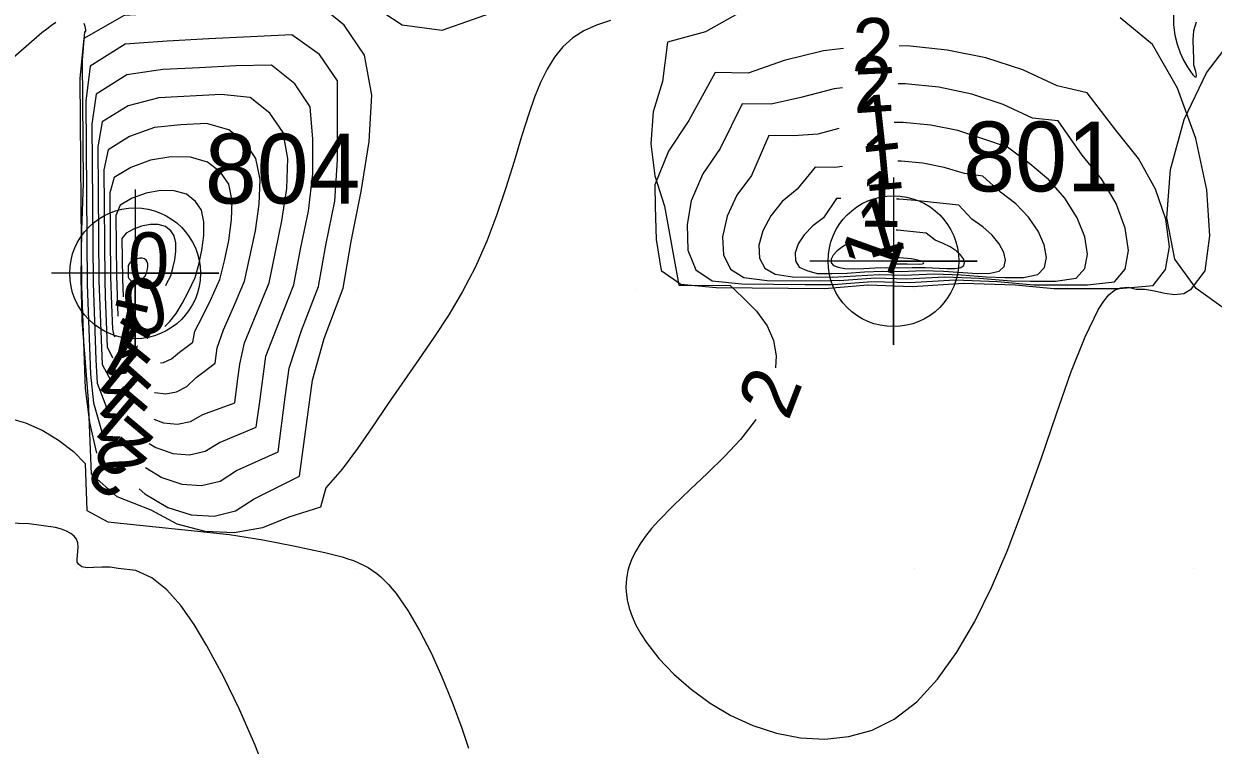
# Model space of a CAD drawing. Extents: x 2602990 to 2605851, y 618069 to 619180.
# Drawn here: x 2603958.07 to 2604000.7, y 618403.66 to 618429.51 of the extents above; entities that cross this region are included whole.
import ezdxf

# ---------------------------------------------------------------- set-up
doc = ezdxf.new("R2010")
doc.units = 0
for name, color, linetype in [('DTM Contours Major', 7, 'Continuous'), ('DTM Contours Major Text', 7, 'Continuous'), ('DTM Contours Minor', 7, 'Continuous'), ('DTM Contours Minor Text', 7, 'Continuous'), ('Exist DTM Crownline', 7, 'Continuous'), ('Exist DTM QL2 LIDAR Elevation Point', 7, 'Continuous'), ('Exist DTM Regular Point CELL', 7, 'Continuous'), ('Exist DTM Regular Point Cogo Number', 7, 'Continuous'), ('Exist Roads EOP', 7, 'Continuous')]:
    doc.layers.add(name, color=color, linetype=linetype)

# ---------------------------------------------------------------- blocks, each defined once
blk = doc.blocks.new('EXIST DTM REGULAR POINT')
at = {"layer": 'Exist DTM Regular Point CELL'}
blk.add_lwpolyline([(0, 0.06), (0, -0.06), (0, 0), (0.06, 0), (-0.06, 0)], dxfattribs=at)
blk.add_circle((0, 0), 0.04688, dxfattribs=at)

msp = doc.modelspace()

# ---------------------------------------------------------------- linework, layer by layer
at = {"layer": 'DTM Contours Major'}
for points in [[(2603959.214, 618429.556), (2603959.059, 618429.447), (2603958.892, 618429.321), (2603958.714, 618429.179), (2603957.683, 618428.285), (2603956.445, 618427.173), (2603955.076, 618425.994), (2603953.65, 618424.901), (2603952.241, 618424.043), (2603950.922, 618423.574), (2603950.062, 618423.547), (2603949.285, 618423.763), (2603948.587, 618424.184), (2603947.965, 618424.77), (2603947.416, 618425.482), (2603946.936, 618426.282), (2603946.618, 618426.921), (2603946.34, 618427.583), (2603946.102, 618428.265), (2603945.907, 618428.963), (2603945.757, 618429.675)], [(2603979.092, 618429.626), (2603978.59, 618429.462), (2603978.139, 618429.257), (2603977.741, 618429.002), (2603977.388, 618428.683), (2603977.083, 618428.308), (2603976.82, 618427.88), (2603976.587, 618427.403), (2603976.376, 618426.882), (2603976.179, 618426.319), (2603975.91, 618425.473), (2603975.636, 618424.573), (2603975.346, 618423.635), (2603975.025, 618422.678), (2603974.662, 618421.72), (2603974.244, 618420.778), (2603973.793, 618419.92), (2603973.296, 618419.085), (2603972.766, 618418.27), (2603972.215, 618417.466), (2603971.105, 618415.873), (2603970.565, 618415.072), (2603970.027, 618414.29), (2603969.474, 618413.551), (2603968.891, 618412.879), (2603968.7, 618412.192), (2603967.563, 618411.831), (2603966.617, 618411.448), (2603965.601, 618411.276), (2603964.565, 618411.32), (2603963.56, 618411.587), (2603962.636, 618412.081), (2603961.411, 618412.559), (2603960.488, 618413.38), (2603960.388, 618416.031), (2603960.16, 618418.881), (2603960.12, 618420.401), (2603960.141, 618422.121), (2603960.204, 618423.813), (2603960.186, 618426.755), (2603960.176, 618428.209), (2603960.256, 618429.233), (2603960.289, 618429.238), (2603960.29, 618429.289), (2603960.262, 618429.408), (2603960.229, 618429.513)], [(2603983.665, 618429.873), (2603982.496, 618429.22), (2603981.143, 618428.856), (2603980.963, 618427.441), (2603980.623, 618426.356), (2603980.538, 618425.211), (2603980.684, 618424.064), (2603981.035, 618422.973), (2603981.538, 618420.143), (2603983.378, 618420.127), (2603983.838, 618419.706), (2603984.333, 618419.208), (2603984.715, 618418.688), (2603984.94, 618418.164), (2603985.034, 618417.608), (2603985.013, 618417.183)], [(2603999.919, 618420.008), (2604000.402, 618420.657), (2604000.578, 618421.913), (2604000.463, 618423.563), (2604000.072, 618425.397), (2603999.421, 618427.202), (2603998.524, 618428.767), (2603997.361, 618429.724)], [(2604000.083, 618420.023), (2603999.319, 618421.079), (2603999.031, 618422.56), (2603999.162, 618424.286), (2603999.657, 618426.076), (2604000.458, 618427.749), (2604001.512, 618429.124), (2604002.881, 618429.468), (2604005.88, 618429.212), (2604008.899, 618428.958), (2604010.417, 618428.859), (2604015.165, 618429.498), (2604016.525, 618429.186), (2604017.745, 618428.884), (2604017.863, 618428.804)], [(2604019.132, 618427.343), (2604019.155, 618427.298), (2604019.501, 618426.445), (2604019.523, 618425.514), (2604019.389, 618424.622), (2604019.006, 618423.834), (2604018.351, 618423.122), (2604016.917, 618420.894), (2604011.71, 618420.495), (2604010.044, 618420.088), (2604008.244, 618419.813), (2604006.312, 618419.443), (2604004.388, 618419.129), (2604002.614, 618419.021), (2604001.132, 618419.269), (2604000.083, 618420.023)], [(2603984.301, 618415.338), (2603984.244, 618415.243), (2603983.754, 618414.616), (2603983.186, 618414.004), (2603982.574, 618413.407), (2603981.952, 618412.824), (2603981.354, 618412.257), (2603980.813, 618411.705), (2603980.569, 618411.428), (2603980.351, 618411.154), (2603980.16, 618410.883), (2603979.997, 618410.613), (2603979.863, 618410.343), (2603979.761, 618410.073), (2603979.719, 618409.925), (2603979.686, 618409.776), (2603979.664, 618409.626), (2603979.651, 618409.476), (2603979.647, 618409.324), (2603979.653, 618409.171), (2603979.691, 618408.877), (2603979.763, 618408.579), (2603979.868, 618408.276), (2603980.006, 618407.969), (2603980.176, 618407.658), (2603980.379, 618407.344), (2603980.825, 618406.771), (2603981.363, 618406.206), (2603981.981, 618405.666), (2603982.668, 618405.169), (2603983.412, 618404.731), (2603984.2, 618404.369), (2603985.045, 618404.093), (2603985.909, 618403.928), (2603986.778, 618403.885), (2603987.636, 618403.975), (2603988.468, 618404.209), (2603989.259, 618404.601), (2603990.071, 618405.223), (2603990.82, 618406.027), (2603991.513, 618406.992), (2603992.156, 618408.093), (2603992.753, 618409.309), (2603993.313, 618410.617), (2603993.938, 618412.261), (2603994.524, 618413.927), (2603995.075, 618415.538), (2603995.599, 618417.018), (2603996.101, 618418.292), (2603996.587, 618419.282), (2603996.77, 618419.568), (2603996.96, 618419.797), (2603997.164, 618419.96), (2603997.389, 618420.052), (2603997.643, 618420.068), (2603997.933, 618420), (2603998.245, 618420.004), (2603998.593, 618419.94), (2603998.957, 618419.858), (2603999.313, 618419.809), (2603999.641, 618419.842), (2603999.919, 618420.008)]]:
    msp.add_lwpolyline(points, dxfattribs=at)
at = {"layer": 'DTM Contours Minor'}
for points in [[(2603987.341, 618440.442), (2603987.839, 618439.603), (2603988.168, 618439.036), (2603988.475, 618438.456), (2603988.749, 618437.855), (2603989.071, 618436.911), (2603989.265, 618435.946), (2603989.309, 618435.002), (2603989.178, 618434.122), (2603988.849, 618433.349), (2603988.298, 618432.725), (2603987.405, 618430.505), (2603981.727, 618430.49), (2603980.128, 618430.303), (2603978.416, 618430.09), (2603975.219, 618430.034), (2603973.055, 618429.264), (2603971.628, 618429.457), (2603970.589, 618430.134)], [(2603969.55, 618429.465), (2603968.47, 618430.329), (2603966.961, 618430.767), (2603965.201, 618430.816), (2603963.353, 618429.902), (2603961.663, 618429.811), (2603960.222, 618428.982), (2603960.076, 618427.556), (2603960.13, 618420.109), (2603960.267, 618416.444), (2603960.415, 618415.223), (2603960.671, 618414.125)], [(2603999.268, 618429.961), (2603999.275, 618429.466), (2603999.326, 618429.106), (2603999.41, 618428.773), (2603999.517, 618428.472), (2603999.637, 618428.207), (2603999.761, 618427.982), (2603999.879, 618427.8), (2603999.97, 618427.683), (2604000.042, 618427.612), (2604000.087, 618427.601), (2604000.1, 618427.659), (2604000.074, 618427.798), (2604000, 618428.029), (2604000.006, 618428.263), (2603999.987, 618428.57), (2603999.975, 618428.916), (2603999.999, 618429.265), (2604000.092, 618429.583)], [(2603968.662, 618428.412), (2603967.675, 618429.116), (2603966.19, 618429.037), (2603964.701, 618428.967), (2603963.203, 618428.881), (2603961.703, 618428.784), (2603960.439, 618427.986), (2603960.291, 618426.735), (2603960.339, 618420.17), (2603960.459, 618416.954), (2603960.561, 618415.929), (2603960.852, 618414.929), (2603960.9, 618414.891)], [(2603962.207, 618412.846), (2603962.402, 618412.669), (2603963.223, 618412.182), (2603964.064, 618411.912), (2603964.886, 618411.868), (2603965.651, 618412.058), (2603966.324, 618412.49), (2603967.948, 618413.303), (2603968.41, 618416.746), (2603968.837, 618418.238), (2603969.513, 618420.035), (2603969.798, 618421.715), (2603970.155, 618423.504), (2603970.447, 618425.289), (2603970.535, 618426.954), (2603970.282, 618428.385), (2603969.55, 618429.465)], [(2603989.921, 618420.103), (2603991.751, 618420.211), (2603993.603, 618420.155), (2603994.982, 618420.023), (2603997.341, 618420.031), (2603998.54, 618420.136), (2603998.986, 618420.701), (2603999.133, 618421.518), (2603999.003, 618422.508), (2603998.622, 618423.587), (2603998.014, 618424.677), (2603997.202, 618425.694), (2603996.176, 618427.038), (2603995.109, 618427.28), (2603993.872, 618427.854), (2603992.545, 618428.283), (2603991.155, 618428.569), (2603989.731, 618428.713), (2603989.44, 618428.712)], [(2603962.431, 618413.609), (2603963.014, 618413.253), (2603963.734, 618413.013), (2603964.439, 618412.969), (2603965.101, 618413.129), (2603965.691, 618413.501), (2603967.179, 618414.178), (2603967.433, 618416.136), (2603967.573, 618417.17), (2603968.018, 618418.519), (2603968.63, 618420.098), (2603968.895, 618421.575), (2603969.212, 618423.152), (2603969.312, 618424.638), (2603969.315, 618426.058), (2603969.307, 618427.459), (2603968.662, 618428.412)], [(2603987.445, 618428.622), (2603986.727, 618428.54), (2603985.313, 618428.196), (2603984.029, 618427.74), (2603982.848, 618427.76), (2603981.9, 618426.039), (2603981.168, 618424.94), (2603980.686, 618423.744), (2603980.7, 618422.961), (2603980.73, 618421.778), (2603980.915, 618420.668), (2603981.612, 618420.175), (2603982.881, 618420.064), (2603986.759, 618420.031), (2603988.32, 618420.152), (2603989.921, 618420.103)], [(2603967.775, 618427.358), (2603966.94, 618428.021), (2603965.667, 618428.005), (2603964.363, 618427.934), (2603963.054, 618427.87), (2603961.754, 618427.678), (2603960.656, 618426.99), (2603960.506, 618425.915), (2603960.549, 618420.232), (2603960.65, 618417.464), (2603960.696, 618416.636), (2603961.033, 618415.768), (2603961.042, 618415.76)], [(2603966.887, 618426.305), (2603966.176, 618426.866), (2603965.143, 618426.971), (2603962.905, 618426.852), (2603961.805, 618426.573), (2603960.873, 618425.994), (2603960.723, 618425.095), (2603960.757, 618420.296), (2603960.869, 618417.301), (2603961.2, 618416.704), (2603961.245, 618416.645)], [(2603962.564, 618414.472), (2603962.798, 618414.325), (2603963.405, 618414.112), (2603964.001, 618414.068), (2603964.565, 618414.199), (2603965.076, 618414.511), (2603966.396, 618415.054), (2603966.51, 618415.881), (2603966.738, 618417.597), (2603967.202, 618418.799), (2603967.747, 618420.161), (2603967.989, 618421.435), (2603968.267, 618422.8), (2603968.425, 618424.133), (2603968.428, 618425.372), (2603968.333, 618426.534), (2603967.775, 618427.358)], [(2603987.409, 618427.219), (2603987.115, 618427.181), (2603985.92, 618426.873), (2603984.851, 618426.626), (2603983.813, 618426.636), (2603983.027, 618425.042), (2603982.4, 618424.139), (2603981.983, 618423.167), (2603981.846, 618422.317), (2603981.869, 618421.4), (2603982.154, 618420.692), (2603982.741, 618420.298), (2603983.796, 618420.189), (2603986.077, 618420.17), (2603987.085, 618420.173), (2603988.455, 618420.277), (2603989.82, 618420.237)], [(2603989.82, 618420.237), (2603991.443, 618420.336), (2603992.961, 618420.275), (2603994.267, 618420.153), (2603996.189, 618420.16), (2603997.162, 618420.265), (2603997.538, 618420.722), (2603997.659, 618421.384), (2603997.545, 618422.187), (2603997.217, 618423.067), (2603996.696, 618423.958), (2603996.003, 618424.798), (2603995.134, 618426.027), (2603994.22, 618426.129), (2603993.168, 618426.619), (2603992.041, 618426.989), (2603990.863, 618427.235), (2603989.656, 618427.355), (2603989.401, 618427.352)], [(2603962.723, 618415.34), (2603963.078, 618415.209), (2603963.572, 618415.164), (2603964.044, 618415.265), (2603964.48, 618415.517), (2603965.629, 618415.933), (2603965.715, 618416.616), (2603965.808, 618417.31), (2603965.975, 618418.073), (2603966.864, 618420.225), (2603967.318, 618422.448), (2603967.495, 618423.602), (2603967.535, 618424.682), (2603967.358, 618425.609), (2603966.887, 618426.305)], [(2603966, 618425.252), (2603965.414, 618425.712), (2603964.619, 618425.935), (2603963.691, 618425.884), (2603962.756, 618425.797), (2603961.855, 618425.468), (2603961.09, 618424.997), (2603960.939, 618424.275), (2603960.968, 618420.36), (2603960.988, 618419.724), (2603961.056, 618417.937), (2603961.242, 618417.543)], [(2603987.276, 618425.753), (2603986.522, 618425.552), (2603985.648, 618425.499), (2603984.775, 618425.511), (2603984.144, 618424.072), (2603983.624, 618423.367), (2603983.273, 618422.615), (2603983.107, 618421.881), (2603983.141, 618421.228), (2603983.39, 618420.72), (2603983.871, 618420.421), (2603984.708, 618420.314), (2603986.57, 618420.298), (2603987.457, 618420.324), (2603988.589, 618420.402), (2603989.718, 618420.37)], [(2603989.718, 618420.37), (2603991.062, 618420.444), (2603992.318, 618420.396), (2603993.451, 618420.297), (2603994.152, 618420.286), (2603995.04, 618420.29), (2603995.783, 618420.393), (2603996.091, 618420.746), (2603996.187, 618421.258), (2603996.089, 618421.879), (2603995.815, 618422.561), (2603995.382, 618423.257), (2603994.808, 618423.917), (2603994.122, 618424.492), (2603993.319, 618425.085), (2603992.47, 618425.378), (2603991.543, 618425.68), (2603990.574, 618425.88), (2603989.584, 618425.975), (2603989.258, 618425.969)], [(2603962.756, 618416.301), (2603962.759, 618416.3), (2603963.157, 618416.254), (2603963.543, 618416.326), (2603963.907, 618416.518), (2603964.246, 618416.839), (2603964.926, 618417.355), (2603964.996, 618417.9), (2603965.22, 618418.547), (2603965.579, 618419.359), (2603965.98, 618420.288), (2603966.17, 618421.157), (2603966.365, 618422.097), (2603966.506, 618423.041), (2603966.533, 618423.925), (2603966.384, 618424.684), (2603966, 618425.252)], [(2603965.112, 618424.198), (2603964.654, 618424.557), (2603964.04, 618424.734), (2603963.335, 618424.748), (2603962.602, 618424.618), (2603961.905, 618424.362), (2603961.307, 618424.001), (2603961.154, 618423.456), (2603961.177, 618420.426), (2603961.211, 618419.452), (2603961.245, 618418.564), (2603961.298, 618418.341), (2603961.33, 618418.299)], [(2603987.409, 618424.396), (2603987.134, 618424.365), (2603986.428, 618424.378), (2603985.781, 618423.587), (2603985.25, 618423.142), (2603984.836, 618422.632), (2603984.553, 618422.095), (2603984.415, 618421.573), (2603984.435, 618421.112), (2603984.625, 618420.754), (2603985, 618420.544), (2603985.614, 618420.439), (2603987.053, 618420.427), (2603988.724, 618420.527), (2603989.616, 618420.504)], [(2603989.616, 618420.504), (2603990.68, 618420.554), (2603991.673, 618420.52), (2603992.568, 618420.449), (2603993.231, 618420.418), (2603993.902, 618420.42), (2603994.405, 618420.522), (2603994.645, 618420.774), (2603994.717, 618421.14), (2603994.637, 618421.585), (2603994.418, 618422.075), (2603994.073, 618422.577), (2603993.619, 618423.057), (2603993.078, 618423.48), (2603992.438, 618424.049), (2603991.778, 618424.14), (2603991.05, 618424.366), (2603990.29, 618424.517), (2603989.514, 618424.585), (2603989.397, 618424.582)], [(2603962.968, 618417.36), (2603963.071, 618417.374), (2603963.365, 618417.509), (2603963.647, 618417.741), (2603964.129, 618418.097), (2603964.194, 618418.497), (2603964.476, 618419.019), (2603964.774, 618419.637), (2603965.097, 618420.351), (2603965.255, 618421.019), (2603965.409, 618421.747), (2603965.514, 618422.48), (2603965.529, 618423.169), (2603965.41, 618423.759), (2603965.112, 618424.198)], [(2603964.225, 618423.145), (2603963.896, 618423.401), (2603963.461, 618423.526), (2603962.964, 618423.533), (2603962.447, 618423.439), (2603961.953, 618423.258), (2603961.524, 618423.005), (2603961.37, 618422.637), (2603961.386, 618420.493), (2603961.437, 618419.036)], [(2603963.12, 618418.659), (2603963.305, 618418.843), (2603963.523, 618419.129), (2603963.745, 618419.486), (2603963.974, 618419.914), (2603964.214, 618420.414), (2603964.336, 618420.883), (2603964.446, 618421.398), (2603964.518, 618421.921), (2603964.524, 618422.412), (2603964.435, 618422.833), (2603964.225, 618423.145)], [(2603987.344, 618423.249), (2603987.194, 618423.251), (2603986.73, 618422.557), (2603986.341, 618422.273), (2603986.035, 618421.953), (2603985.823, 618421.62), (2603985.716, 618421.298), (2603985.724, 618421.015), (2603985.858, 618420.795), (2603986.129, 618420.666), (2603986.504, 618420.564), (2603987.031, 618420.56), (2603987.57, 618420.573), (2603988.202, 618420.62), (2603988.86, 618420.652), (2603989.515, 618420.637)], [(2603989.515, 618420.637), (2603990.297, 618420.667), (2603991.026, 618420.645), (2603992.248, 618420.568), (2603992.702, 618420.574), (2603993.026, 618420.65), (2603993.2, 618420.808), (2603993.251, 618421.036), (2603993.189, 618421.313), (2603993.026, 618421.62), (2603992.773, 618421.935), (2603992.439, 618422.238), (2603992.043, 618422.507), (2603991.573, 618423.012), (2603990.561, 618423.115), (2603990.01, 618423.178), (2603989.446, 618423.221), (2603989.344, 618423.223)], [(2603963.337, 618422.091), (2603963.14, 618422.244), (2603962.884, 618422.317), (2603962.593, 618422.319), (2603962.29, 618422.262), (2603961.999, 618422.155), (2603961.741, 618422.009), (2603961.585, 618421.819), (2603961.598, 618420.362), (2603961.624, 618419.724)], [(2603963.151, 618420.138), (2603963.181, 618420.187), (2603963.331, 618420.478), (2603963.41, 618420.75), (2603963.477, 618421.054), (2603963.517, 618421.364), (2603963.516, 618421.657), (2603963.461, 618421.908), (2603963.337, 618422.091)], [(2603989.413, 618420.77), (2603989.912, 618420.783), (2603990.377, 618420.773), (2603991.154, 618420.739), (2603991.442, 618420.743), (2603991.647, 618420.779), (2603991.757, 618420.852), (2603991.788, 618420.957), (2603991.747, 618421.085), (2603991.643, 618421.227), (2603991.481, 618421.373), (2603991.268, 618421.515), (2603991.017, 618421.641), (2603990.731, 618421.752), (2603990.408, 618422.009), (2603989.38, 618422.116), (2603989.334, 618422.117)], [(2603987.529, 618421.586), (2603987.414, 618421.524), (2603987.217, 618421.376), (2603987.078, 618421.223), (2603987.006, 618421.077), (2603987.007, 618420.948), (2603987.089, 618420.848), (2603987.259, 618420.789), (2603987.495, 618420.742), (2603987.807, 618420.732), (2603988.173, 618420.744), (2603988.576, 618420.764), (2603988.996, 618420.778), (2603989.413, 618420.77)], [(2603962.45, 618421.038), (2603962.388, 618421.086), (2603962.31, 618421.107), (2603962.221, 618421.107), (2603962.129, 618421.089), (2603962.039, 618421.056), (2603961.958, 618421.012), (2603961.893, 618420.963), (2603961.842, 618420.907), (2603961.803, 618420.848), (2603961.807, 618420.436), (2603961.835, 618420.389), (2603961.867, 618420.346), (2603961.904, 618420.307), (2603961.946, 618420.276), (2603961.991, 618420.252), (2603962.039, 618420.237), (2603962.088, 618420.231), (2603962.139, 618420.237), (2603962.192, 618420.253), (2603962.244, 618420.283), (2603962.297, 618420.325), (2603962.348, 618420.382), (2603962.399, 618420.453), (2603962.448, 618420.541), (2603962.475, 618420.623), (2603962.496, 618420.716), (2603962.507, 618420.813), (2603962.506, 618420.904), (2603962.488, 618420.982), (2603962.45, 618421.038)], [(2603989.311, 618420.904), (2603989.725, 618420.904), (2603990.181, 618420.9), (2603990.269, 618420.908), (2603990.315, 618420.921), (2603990.328, 618420.94), (2603990.311, 618420.963), (2603990.266, 618420.989), (2603990.197, 618421.015), (2603990.106, 618421.041), (2603989.999, 618421.064), (2603989.877, 618421.085), (2603989.601, 618421.115), (2603989.453, 618421.123), (2603989.301, 618421.127), (2603989.296, 618421.127)], [(2603989.217, 618420.905), (2603989.311, 618420.904)], [(2603957.459, 618415.399), (2603958.127, 618415.209), (2603958.747, 618414.942), (2603959.312, 618414.597), (2603959.847, 618414.189), (2603960.262, 618413.76), (2603960.327, 618412.067), (2603961.084, 618411.668), (2603965.433, 618411.209), (2603966.63, 618411.025), (2603967.731, 618410.806), (2603968.854, 618410.572), (2603969.242, 618410.477), (2603969.481, 618410.411), (2603969.685, 618410.346), (2603969.879, 618410.277), (2603970.063, 618410.201), (2603970.238, 618410.118), (2603970.405, 618410.026), (2603970.564, 618409.924), (2603970.714, 618409.814), (2603970.859, 618409.693), (2603971, 618409.561), (2603971.138, 618409.418), (2603971.274, 618409.262), (2603971.409, 618409.094), (2603971.834, 618408.487), (2603972.254, 618407.774), (2603972.662, 618406.976), (2603973.054, 618406.114), (2603973.423, 618405.208), (2603973.763, 618404.278), (2603974.002, 618403.56)], [(2603960.029, 618410.148), (2603959.984, 618410.219), (2603959.974, 618410.327), (2603959.985, 618410.462), (2603960.003, 618410.612), (2603960.012, 618410.766), (2603960, 618410.912), (2603959.953, 618411.043), (2603959.869, 618411.157), (2603959.751, 618411.254), (2603959.599, 618411.337), (2603959.416, 618411.406), (2603959.203, 618411.464), (2603958.264, 618411.592), (2603957.051, 618411.629)], [(2603966.854, 618402.407), (2603966.35, 618403.692), (2603965.803, 618404.938), (2603965.225, 618406.122), (2603964.63, 618407.223), (2603964.168, 618407.99), (2603963.692, 618408.669), (2603963.193, 618409.234), (2603962.66, 618409.662), (2603962.082, 618409.925), (2603961.451, 618410), (2603961.156, 618410.044), (2603960.858, 618410.045), (2603960.578, 618410.028), (2603960.333, 618410.022), (2603960.144, 618410.053), (2603960.029, 618410.148)]]:
    msp.add_lwpolyline(points, dxfattribs=at)
at = {"layer": 'Exist DTM Crownline'}
msp.add_spline([(2603233.488, 618380.754), (2603285.185, 618400.095), (2603335.457, 618418.629), (2603390.812, 618439.069), (2603440.087, 618457.325), (2603493.996, 618477.231), (2603542.655, 618495.301), (2603600.808, 618516.867), (2603653.659, 618536.362), (2603706.222, 618555.742), (2603764.811, 618577.593), (2603823.52, 618599.847), (2603878.564, 618620.56), (2603937.951, 618643.078), (2603997.369, 618665.789), (2604036.209, 618680.665), (2604055.311, 618688.017)], degree=3, dxfattribs=at)
at = {"layer": 'Exist DTM QL2 LIDAR Elevation Point'}
for p, q in [((2603960, 618420), (2603960, 618420)), ((2603970, 618420), (2603970, 618420)), ((2603980, 618420), (2603980, 618420)), ((2603990, 618420), (2603990, 618420)), ((2604000, 618420), (2604000, 618420)), ((2603960, 618410), (2603960, 618410)), ((2603970, 618410), (2603970, 618410)), ((2603980, 618410), (2603980, 618410)), ((2603990, 618410), (2603990, 618410)), ((2604000, 618410), (2604000, 618410))]:
    msp.add_line(p, q, dxfattribs=at)
at = {"layer": 'Exist Roads EOP'}
for points in [[(2603230.17, 618389.98), (2603282.929, 618409.597), (2603332.773, 618427.868), (2603388.167, 618448.413), (2603437.203, 618466.721), (2603490.778, 618486.527), (2603539.039, 618504.558), (2603597.451, 618526.156), (2603651.053, 618545.972), (2603705.208, 618566.084), (2603762.02, 618587.183), (2603820.334, 618609.162), (2603876.341, 618629.99), (2603934.909, 618652.28), (2603996.409, 618675.568), (2604033.216, 618689.957), (2604052.01, 618697.199)], [(2604034.633, 618668.486), (2603984.89, 618650.123), (2603936.767, 618631.654), (2603888.195, 618613.335), (2603837.766, 618594.258), (2603782.918, 618573.705), (2603731.939, 618554.39), (2603671.126, 618532.171), (2603621.822, 618514.106), (2603561.545, 618491.877), (2603506.421, 618471.293), (2603452.163, 618451.33), (2603398.364, 618431.316), (2603341.431, 618410.355), (2603281.65, 618388.199), (2603223.033, 618366.475), (2603185.717, 618352.612)]]:
    msp.add_spline(points, degree=3, dxfattribs=at)

# ---------------------------------------------------------------- block references
at = {"layer": 'Exist DTM Regular Point CELL', "xscale": 50, "yscale": 50}
for p in [(2603989.235, 618421.004), (2603962.055, 618420.569)]:
    msp.add_blockref('EXIST DTM REGULAR POINT', p, dxfattribs=at)

# ---------------------------------------------------------------- texts
at = {"layer": 'DTM Contours Major Text'}
msp.add_text('2', height=2, rotation=68.9112, dxfattribs=at).set_placement((2603985.465, 618415.25))
at = {"layer": 'DTM Contours Minor Text'}
for s, rotation, p in [('2', 2.591, (2603987.832, 618427.682)), ('2', 3.8308, (2603987.816, 618426.3)), ('1', 6.2055, (2603988.056, 618424.89)), ('1', 5.3547, (2603988.18, 618423.498)), ('1', 359.2651, (2603988.016, 618422.246)), ('1', 16.4063, (2603988.314, 618421.08)), ('1', 70.3223, (2603989.149, 618420.354)), ('0', 195.1704, (2603962.847, 618420.558)), ('1', 167.3876, (2603962.723, 618419.331)), ('1', 150.1726, (2603962.797, 618418.302)), ('1', 140.6348, (2603962.772, 618417.363)), ('1', 138.5622, (2603962.797, 618416.433)), ('1', 139.7655, (2603962.671, 618415.651)), ('2', 140.0594, (2603962.822, 618414.612)), ('2', 140.2143, (2603962.599, 618413.857))]:
    msp.add_text(s, height=2, rotation=rotation, dxfattribs=at).set_placement(p)
msp.add_text('0', height=2, dxfattribs=at).set_placement((2603961.796, 618420.038))
at = {"layer": 'Exist DTM Regular Point Cogo Number'}
for s, p in [('801', (2603991.735, 618423.504)), ('804', (2603964.555, 618423.069))]:
    msp.add_text(s, height=2.5, dxfattribs=at).set_placement(p)

doc.saveas('drawing.dxf')
